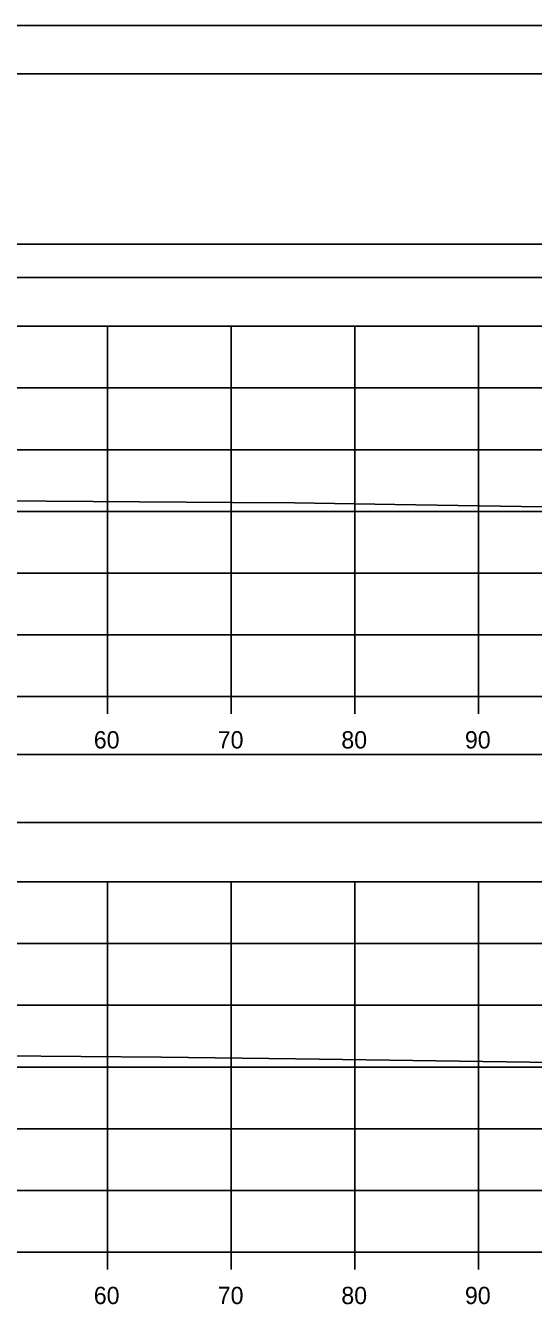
# Model space of a CAD drawing. Extents: x 1369627 to 1374022, y 380035 to 398173.
# Drawn here: x 1372151.9 to 1372193, y 384628.4 to 384732.2 of the extents above; entities that cross this region are included whole.
import ezdxf

# ---------------------------------------------------------------- set-up
doc = ezdxf.new("R2010")
doc.units = 0
for name, color, linetype in [('Default', 7, 'Continuous'), ('R_Axis', 7, 'Continuous'), ('R_Axis Annot', 7, 'Continuous'), ('R_Border', 7, 'Continuous'), ('R_Exist Surface', 7, 'Continuous'), ('R_Grid', 7, 'Continuous'), ('R_No Plot', 7, 'Continuous')]:
    doc.layers.add(name, color=color, linetype=linetype)

msp = doc.modelspace()

# ---------------------------------------------------------------- linework, layer by layer
at = {"layer": 'Default'}
for points in [[(1371948.53, 384711.8), (1372248.53, 384711.8), (1372248.53, 384714.5), (1371948.53, 384714.5)], [(1371948.53, 384667.66), (1372248.53, 384667.66), (1372248.53, 384673.18), (1371948.53, 384673.18)]]:
    msp.add_lwpolyline(points, close=True, dxfattribs=at)
at = {"layer": 'R_Axis'}
for p, q in [((1371948.53, 384677.86), (1372248.53, 384677.86)), ((1372158.53, 384676.46), (1372158.53, 384677.86)), ((1372168.53, 384676.46), (1372168.53, 384677.86)), ((1372178.53, 384676.46), (1372178.53, 384677.86)), ((1372188.53, 384676.46), (1372188.53, 384677.86)), ((1371948.53, 384632.86), (1372248.53, 384632.86)), ((1372158.53, 384631.46), (1372158.53, 384632.86)), ((1372168.53, 384631.46), (1372168.53, 384632.86)), ((1372178.53, 384631.46), (1372178.53, 384632.86)), ((1372188.53, 384631.46), (1372188.53, 384632.86))]:
    msp.add_line(p, q, dxfattribs=at)
at = {"layer": 'R_Border'}
msp.add_line((1371940.53, 384728.31), (1372256.71, 384728.31), dxfattribs=at)
at = {"layer": 'R_Exist Surface'}
for points in [[(1372149.84, 384693.72), (1372168.63, 384693.58), (1372173.64, 384693.55), (1372181.76, 384693.42), (1372203.98, 384693.08), (1372214.56, 384693.18), (1372228.67, 384693.31), (1372231.05, 384693.31)], [(1372149.88, 384648.76), (1372162.9, 384648.66), (1372173.77, 384648.52), (1372194.58, 384648.24), (1372203.97, 384648.09), (1372212.94, 384648.18), (1372228.83, 384648.33)]]:
    msp.add_lwpolyline(points, dxfattribs=at)
at = {"layer": 'R_Grid'}
for p, q in [((1371948.53, 384707.86), (1372248.53, 384707.86)), ((1372158.53, 384677.86), (1372158.53, 384707.86)), ((1372168.53, 384677.86), (1372168.53, 384707.86)), ((1372178.53, 384677.86), (1372178.53, 384707.86)), ((1372188.53, 384677.86), (1372188.53, 384707.86)), ((1371948.53, 384702.86), (1372248.53, 384702.86)), ((1371948.53, 384697.86), (1372248.53, 384697.86)), ((1371948.53, 384692.86), (1372248.53, 384692.86)), ((1371948.53, 384687.86), (1372248.53, 384687.86)), ((1371948.53, 384682.86), (1372248.53, 384682.86)), ((1371948.53, 384677.86), (1372248.53, 384677.86)), ((1371948.53, 384662.86), (1372248.53, 384662.86)), ((1372158.53, 384632.86), (1372158.53, 384662.86)), ((1372168.53, 384632.86), (1372168.53, 384662.86)), ((1372178.53, 384632.86), (1372178.53, 384662.86)), ((1372188.53, 384632.86), (1372188.53, 384662.86)), ((1371948.53, 384657.86), (1372248.53, 384657.86)), ((1371948.53, 384652.86), (1372248.53, 384652.86)), ((1371948.53, 384647.86), (1372248.53, 384647.86)), ((1371948.53, 384642.86), (1372248.53, 384642.86)), ((1371948.53, 384637.86), (1372248.53, 384637.86)), ((1371948.53, 384632.86), (1372248.53, 384632.86))]:
    msp.add_line(p, q, dxfattribs=at)
at = {"layer": 'R_No Plot'}
msp.add_line((1371928.13, 384732.2), (1372261.46, 384732.2), dxfattribs=at)
for points in [[(1371928.12, 384732.2), (1372261.46, 384732.2), (1372261.46, 384518.86), (1371928.12, 384518.86)], [(1372174.45, 384728.31), (1372194.07, 384728.31), (1372194.07, 384718.43), (1372210.18, 384718.43), (1372233.38, 384718.43), (1372233.38, 384685.76), (1372256.59, 384685.76), (1372256.71, 384522.85), (1371940.53, 384522.85), (1371940.53, 384728.31)]]:
    msp.add_lwpolyline(points, close=True, dxfattribs=at)

# ---------------------------------------------------------------- texts
at = {"layer": 'R_Axis Annot'}
for s, p in [('60', (1372157.41, 384673.66)), ('70', (1372167.44, 384673.66)), ('80', (1372177.44, 384673.66)), ('90', (1372187.44, 384673.66)), ('60', (1372157.41, 384628.66)), ('70', (1372167.44, 384628.66)), ('80', (1372177.44, 384628.66)), ('90', (1372187.44, 384628.66))]:
    msp.add_text(s, height=1.4, dxfattribs=at).set_placement(p)

doc.saveas('drawing.dxf')
